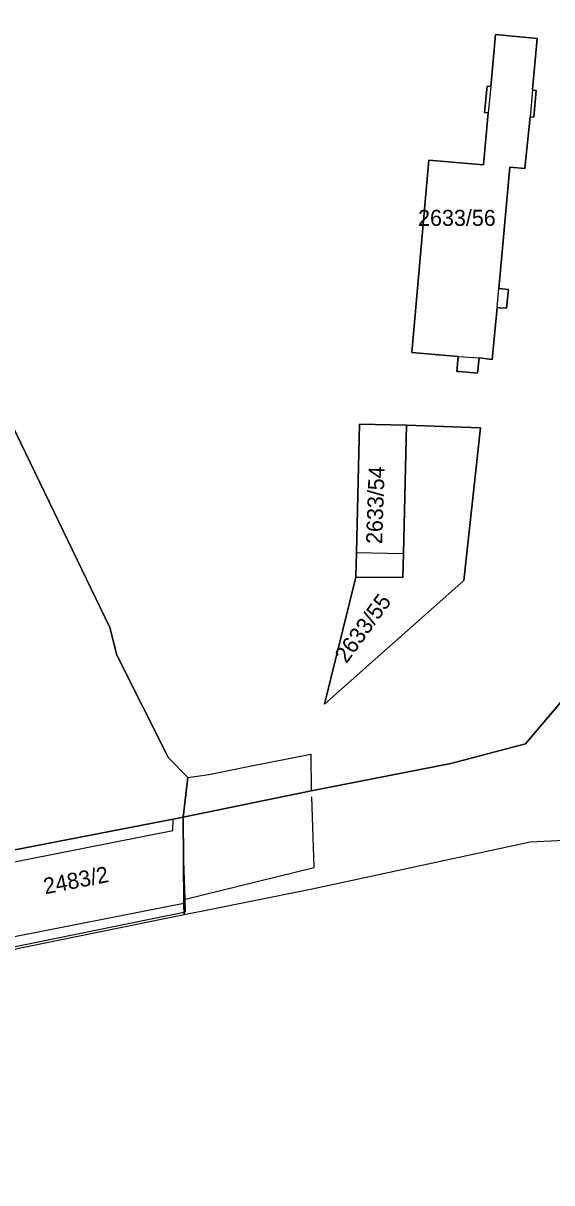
# Model space of a CAD drawing. Extents: x -263423 to -261326, y -1240067 to -1237864.
# Drawn here: x -261924.6 to -261858.8, y -1239841 to -1239696.6 of the extents above; entities that cross this region are included whole.
import ezdxf

# ---------------------------------------------------------------- set-up
doc = ezdxf.new("R2010")
doc.units = 0
for name, color, linetype in [('body_kn', 7, 'Continuous'), ('katuz_linie', 7, 'Continuous'), ('kladpar_druhypozemkov', 7, 'Continuous'), ('kladpar_hranice', 7, 'Continuous'), ('kladpar_parcelnecisla', 7, 'Continuous'), ('kladpar_plochy', 7, 'Continuous'), ('tarchy_linie', 7, 'Continuous'), ('zappar_hrandruhpozemk', 7, 'Continuous'), ('zuob_linie', 7, 'Continuous'), ('zuob_plochy', 7, 'Continuous')]:
    doc.layers.add(name, color=color, linetype=linetype)

msp = doc.modelspace()

# ---------------------------------------------------------------- linework, layer by layer
at = {"layer": 'body_kn'}
for p, q in [((-261865.84, -1239698.02), (-261865.84, -1239698.02)), ((-261860.64, -1239698.5), (-261860.64, -1239698.5)), ((-261866.89, -1239704.43), (-261866.89, -1239704.43)), ((-261866.44, -1239704.47), (-261866.44, -1239704.47)), ((-261866.44, -1239704.47), (-261866.44, -1239704.47)), ((-261861.25, -1239704.84), (-261861.25, -1239704.84)), ((-261861.25, -1239704.94), (-261861.25, -1239704.94)), ((-261861.25, -1239704.94), (-261861.25, -1239704.94)), ((-261860.8, -1239704.98), (-261860.8, -1239704.98)), ((-261867.2, -1239707.72), (-261867.2, -1239707.72)), ((-261866.75, -1239707.77), (-261866.75, -1239707.77)), ((-261861.52, -1239708.25), (-261861.52, -1239708.25)), ((-261861.09, -1239708.28), (-261861.09, -1239708.28)), ((-261874.13, -1239713.63), (-261874.13, -1239713.63)), ((-261867.35, -1239714.21), (-261867.35, -1239714.21)), ((-261867.35, -1239714.21), (-261867.35, -1239714.21)), ((-261864.06, -1239714.5), (-261864.06, -1239714.5)), ((-261862.17, -1239714.67), (-261862.17, -1239714.67)), ((-261865.41, -1239729.62), (-261865.41, -1239729.62)), ((-261864.24, -1239729.77), (-261864.24, -1239729.77)), ((-261865.62, -1239732), (-261865.62, -1239732)), ((-261865.62, -1239732), (-261865.62, -1239732)), ((-261865.33, -1239732.02), (-261865.33, -1239732.02)), ((-261864.49, -1239732.07), (-261864.49, -1239732.07)), ((-261876.27, -1239737.59), (-261876.27, -1239737.59)), ((-261870.5, -1239738.11), (-261870.5, -1239738.11)), ((-261870.5, -1239738.11), (-261870.5, -1239738.11)), ((-261867.89, -1239738.28), (-261867.89, -1239738.28)), ((-261866.24, -1239738.45), (-261866.24, -1239738.45)), ((-261870.66, -1239739.95), (-261870.66, -1239739.95)), ((-261870.38, -1239739.97), (-261870.38, -1239739.97)), ((-261868.07, -1239740.18), (-261868.07, -1239740.18)), ((-261882.78, -1239746.53), (-261882.78, -1239746.53)), ((-261876.94, -1239746.63), (-261876.94, -1239746.63)), ((-261876.94, -1239746.63), (-261876.94, -1239746.63)), ((-261867.71, -1239746.97), (-261867.71, -1239746.97)), ((-261867.71, -1239746.97), (-261867.71, -1239746.97)), ((-261867.75, -1239747.36), (-261867.75, -1239747.36)), ((-261883.13, -1239762.5), (-261883.13, -1239762.5)), ((-261883.13, -1239762.5), (-261883.13, -1239762.5)), ((-261877.3, -1239762.63), (-261877.3, -1239762.63)), ((-261883.24, -1239765.56), (-261883.24, -1239765.56)), ((-261877.36, -1239765.62), (-261877.36, -1239765.62)), ((-261869.78, -1239766), (-261869.78, -1239766)), ((-261913.87, -1239771.82), (-261913.87, -1239771.82)), ((-261912.99, -1239775.3), (-261912.99, -1239775.3)), ((-261887.14, -1239781.39), (-261887.14, -1239781.39)), ((-261862.12, -1239786.32), (-261862.12, -1239786.32)), ((-261888.82, -1239787.59), (-261888.82, -1239787.59)), ((-261906.55, -1239788.07), (-261906.55, -1239788.07)), ((-261896.83, -1239789.18), (-261896.83, -1239789.18)), ((-261871.41, -1239788.78), (-261871.41, -1239788.78)), ((-261904.15, -1239790.5), (-261904.15, -1239790.5)), ((-261904.15, -1239790.5), (-261904.15, -1239790.5)), ((-261901.53, -1239790.16), (-261901.53, -1239790.16)), ((-261888.8, -1239792.16), (-261888.8, -1239792.16)), ((-261888.72, -1239792.91), (-261888.72, -1239792.91)), ((-261905.95, -1239795.71), (-261905.95, -1239795.71)), ((-261905.95, -1239795.71), (-261905.95, -1239795.71)), ((-261904.74, -1239795.47), (-261904.74, -1239795.47)), ((-261904.72, -1239795.96), (-261904.72, -1239795.96)), ((-261906.02, -1239797.11), (-261906.02, -1239797.11)), ((-261861.53, -1239798.57), (-261861.53, -1239798.57)), ((-261904.63, -1239800.88), (-261904.63, -1239800.88)), ((-261888.41, -1239801.74), (-261888.41, -1239801.74)), ((-261888.65, -1239804.42), (-261888.65, -1239804.42)), ((-261904.64, -1239806.2), (-261904.64, -1239806.2)), ((-261904.64, -1239806.2), (-261904.64, -1239806.2)), ((-261904.48, -1239805.66), (-261904.48, -1239805.66)), ((-261904.48, -1239805.66), (-261904.48, -1239805.66)), ((-261896.52, -1239805.99), (-261896.52, -1239805.99)), ((-261904.59, -1239807.6), (-261904.59, -1239807.6)), ((-261904.43, -1239807.24), (-261904.43, -1239807.24)), ((-261901.22, -1239806.93), (-261901.22, -1239806.93))]:
    msp.add_line(p, q, dxfattribs=at)
at = {"layer": 'katuz_linie'}
msp.add_lwpolyline([(-261845.3, -1239797.77), (-261861.53, -1239798.57), (-261888.65, -1239804.42), (-261896.52, -1239805.99), (-261901.22, -1239806.93), (-261904.59, -1239807.6), (-261937.62, -1239814.32)], dxfattribs=at)
at = {"layer": 'kladpar_druhypozemkov'}
for p, q in [((-261869.35, -1239719.27), (-261869.35, -1239719.27)), ((-261882.2, -1239755.8), (-261882.2, -1239755.8)), ((-261882.03, -1239769.01), (-261882.03, -1239769.01)), ((-261917.28, -1239802.66), (-261917.28, -1239802.66))]:
    msp.add_line(p, q, dxfattribs=at)
at = {"layer": 'kladpar_hranice'}
for points in [[(-261952.57, -1239681.72), (-261933.59, -1239730.99), (-261913.87, -1239771.82), (-261912.99, -1239775.3), (-261906.55, -1239788.07), (-261904.15, -1239790.5), (-261904.74, -1239795.47), (-261905.95, -1239795.71), (-261940.06, -1239802.3), (-261939.91, -1239792.39), (-261934.69, -1239790.46), (-261939.21, -1239777.28), (-261944.48, -1239762.18), (-261949.5, -1239748.93), (-261948.74, -1239748.62), (-261950.91, -1239742.82), (-261953.14, -1239736.45), (-261960.64, -1239715.49), (-261977.98, -1239666.32)], [(-261848.36, -1239770.11), (-261862.12, -1239786.32), (-261871.41, -1239788.78), (-261888.8, -1239792.16), (-261904.74, -1239795.47), (-261904.15, -1239790.5), (-261906.55, -1239788.07), (-261912.99, -1239775.3), (-261913.87, -1239771.82), (-261933.59, -1239730.99), (-261931.3, -1239728.19), (-261926.54, -1239726.67), (-261930.3, -1239715.26), (-261928.31, -1239714.74), (-261938.03, -1239679.28)], [(-261870.5, -1239738.11), (-261870.66, -1239739.95), (-261870.38, -1239739.97), (-261868.07, -1239740.18), (-261867.89, -1239738.28), (-261866.24, -1239738.45), (-261865.62, -1239732), (-261865.33, -1239732.02), (-261864.49, -1239732.07), (-261864.24, -1239729.77), (-261865.41, -1239729.62), (-261864.06, -1239714.5), (-261862.17, -1239714.67), (-261861.52, -1239708.25), (-261861.09, -1239708.28), (-261860.8, -1239704.98), (-261861.25, -1239704.94), (-261861.25, -1239704.84), (-261860.64, -1239698.5), (-261865.84, -1239698.02), (-261866.44, -1239704.47), (-261866.89, -1239704.43), (-261867.2, -1239707.72), (-261866.75, -1239707.77), (-261867.35, -1239714.21), (-261874.13, -1239713.63), (-261876.27, -1239737.59), (-261870.5, -1239738.11)], [(-261867.35, -1239714.21), (-261866.75, -1239707.77), (-261867.2, -1239707.72), (-261866.89, -1239704.43), (-261866.44, -1239704.47), (-261865.84, -1239698.02), (-261860.64, -1239698.5), (-261861.25, -1239704.84), (-261861.25, -1239704.94), (-261860.8, -1239704.98), (-261861.09, -1239708.28), (-261861.52, -1239708.25), (-261862.17, -1239714.67), (-261864.06, -1239714.5), (-261865.41, -1239729.62), (-261864.24, -1239729.77), (-261864.49, -1239732.07), (-261865.33, -1239732.02), (-261865.62, -1239732), (-261866.24, -1239738.45), (-261867.89, -1239738.28), (-261868.07, -1239740.18), (-261870.38, -1239739.97), (-261870.66, -1239739.95), (-261870.5, -1239738.11), (-261876.27, -1239737.59), (-261874.13, -1239713.63), (-261867.35, -1239714.21)], [(-261869.78, -1239766), (-261867.75, -1239747.36), (-261867.71, -1239746.97), (-261876.94, -1239746.63), (-261882.78, -1239746.53), (-261883.13, -1239762.5), (-261883.24, -1239765.56), (-261887.14, -1239781.39), (-261869.78, -1239766)], [(-261867.71, -1239746.97), (-261867.75, -1239747.36), (-261869.78, -1239766), (-261887.14, -1239781.39), (-261883.24, -1239765.56), (-261877.36, -1239765.62), (-261877.3, -1239762.63), (-261876.94, -1239746.63), (-261867.71, -1239746.97)], [(-261876.94, -1239746.63), (-261877.3, -1239762.63), (-261877.36, -1239765.62), (-261883.24, -1239765.56), (-261883.13, -1239762.5), (-261882.78, -1239746.53), (-261876.94, -1239746.63)], [(-261845.3, -1239797.77), (-261861.53, -1239798.57), (-261888.65, -1239804.42), (-261896.52, -1239805.99), (-261901.22, -1239806.93), (-261904.59, -1239807.6), (-261904.64, -1239806.2), (-261904.74, -1239795.47), (-261888.8, -1239792.16), (-261871.41, -1239788.78), (-261862.12, -1239786.32), (-261848.36, -1239770.11)], [(-261905.95, -1239795.71), (-261904.74, -1239795.47), (-261904.64, -1239806.2), (-261904.59, -1239807.6), (-261937.62, -1239814.32), (-261940.22, -1239814.81), (-261940.21, -1239813.22), (-261940.07, -1239803.82), (-261940.06, -1239802.3), (-261905.95, -1239795.71)]]:
    msp.add_lwpolyline(points, dxfattribs=at)
at = {"layer": 'kladpar_plochy'}
for p, q in [((-261865.84, -1239698.02), (-261866.44, -1239704.47)), ((-261860.64, -1239698.5), (-261865.84, -1239698.02)), ((-261861.25, -1239704.84), (-261860.64, -1239698.5)), ((-261866.89, -1239704.43), (-261867.2, -1239707.72)), ((-261866.44, -1239704.47), (-261866.89, -1239704.43)), ((-261861.25, -1239704.94), (-261861.25, -1239704.84)), ((-261860.8, -1239704.98), (-261861.25, -1239704.94)), ((-261861.09, -1239708.28), (-261860.8, -1239704.98)), ((-261866.75, -1239707.77), (-261867.35, -1239714.21)), ((-261867.2, -1239707.72), (-261866.75, -1239707.77)), ((-261862.17, -1239714.67), (-261861.52, -1239708.25)), ((-261861.52, -1239708.25), (-261861.09, -1239708.28)), ((-261874.13, -1239713.63), (-261876.27, -1239737.59)), ((-261867.35, -1239714.21), (-261874.13, -1239713.63)), ((-261865.41, -1239729.62), (-261864.06, -1239714.5)), ((-261864.06, -1239714.5), (-261862.17, -1239714.67)), ((-261864.24, -1239729.77), (-261865.41, -1239729.62)), ((-261864.49, -1239732.07), (-261864.24, -1239729.77)), ((-261913.87, -1239771.82), (-261933.59, -1239730.99)), ((-261866.24, -1239738.45), (-261865.62, -1239732)), ((-261865.62, -1239732), (-261865.33, -1239732.02)), ((-261865.33, -1239732.02), (-261864.49, -1239732.07)), ((-261876.27, -1239737.59), (-261870.5, -1239738.11)), ((-261870.5, -1239738.11), (-261870.66, -1239739.95)), ((-261868.07, -1239740.18), (-261867.89, -1239738.28)), ((-261867.89, -1239738.28), (-261866.24, -1239738.45)), ((-261870.66, -1239739.95), (-261870.38, -1239739.97)), ((-261870.38, -1239739.97), (-261868.07, -1239740.18)), ((-261882.78, -1239746.53), (-261883.13, -1239762.5)), ((-261876.94, -1239746.63), (-261882.78, -1239746.53)), ((-261867.71, -1239746.97), (-261876.94, -1239746.63)), ((-261867.75, -1239747.36), (-261867.71, -1239746.97)), ((-261869.78, -1239766), (-261867.75, -1239747.36)), ((-261883.13, -1239762.5), (-261883.24, -1239765.56)), ((-261883.24, -1239765.56), (-261887.14, -1239781.39)), ((-261887.14, -1239781.39), (-261869.78, -1239766)), ((-261848.36, -1239770.11), (-261862.12, -1239786.32)), ((-261912.99, -1239775.3), (-261913.87, -1239771.82)), ((-261906.55, -1239788.07), (-261912.99, -1239775.3)), ((-261862.12, -1239786.32), (-261871.41, -1239788.78)), ((-261904.15, -1239790.5), (-261906.55, -1239788.07)), ((-261871.41, -1239788.78), (-261888.8, -1239792.16)), ((-261904.74, -1239795.47), (-261904.15, -1239790.5)), ((-261888.8, -1239792.16), (-261904.74, -1239795.47))]:
    msp.add_line(p, q, dxfattribs=at)
for points in [[(-261952.57, -1239681.72), (-261933.59, -1239730.99), (-261913.87, -1239771.82), (-261912.99, -1239775.3), (-261906.55, -1239788.07), (-261904.15, -1239790.5), (-261904.74, -1239795.47), (-261905.95, -1239795.71), (-261940.06, -1239802.3), (-261939.91, -1239792.39), (-261934.69, -1239790.46), (-261939.21, -1239777.28), (-261944.48, -1239762.18), (-261949.5, -1239748.93), (-261948.74, -1239748.62), (-261950.91, -1239742.82), (-261953.14, -1239736.45), (-261960.64, -1239715.49), (-261977.98, -1239666.32)], [(-261845.3, -1239797.77), (-261861.53, -1239798.57), (-261888.65, -1239804.42), (-261896.52, -1239805.99), (-261901.22, -1239806.93), (-261904.59, -1239807.6), (-261904.64, -1239806.2), (-261904.74, -1239795.47), (-261888.8, -1239792.16), (-261871.41, -1239788.78), (-261862.12, -1239786.32), (-261848.36, -1239770.11)]]:
    msp.add_lwpolyline(points, dxfattribs=at)
for points in [[(-261867.35, -1239714.21), (-261866.75, -1239707.77), (-261867.2, -1239707.72), (-261866.89, -1239704.43), (-261866.44, -1239704.47), (-261865.84, -1239698.02), (-261860.64, -1239698.5), (-261861.25, -1239704.84), (-261861.25, -1239704.94), (-261860.8, -1239704.98), (-261861.09, -1239708.28), (-261861.52, -1239708.25), (-261862.17, -1239714.67), (-261864.06, -1239714.5), (-261865.41, -1239729.62), (-261864.24, -1239729.77), (-261864.49, -1239732.07), (-261865.33, -1239732.02), (-261865.62, -1239732), (-261866.24, -1239738.45), (-261867.89, -1239738.28), (-261868.07, -1239740.18), (-261870.38, -1239739.97), (-261870.66, -1239739.95), (-261870.5, -1239738.11), (-261876.27, -1239737.59), (-261874.13, -1239713.63)], [(-261867.71, -1239746.97), (-261867.75, -1239747.36), (-261869.78, -1239766), (-261887.14, -1239781.39), (-261883.24, -1239765.56), (-261877.36, -1239765.62), (-261877.3, -1239762.63), (-261876.94, -1239746.63)], [(-261876.94, -1239746.63), (-261877.3, -1239762.63), (-261877.36, -1239765.62), (-261883.24, -1239765.56), (-261883.13, -1239762.5), (-261882.78, -1239746.53)], [(-261905.95, -1239795.71), (-261904.74, -1239795.47), (-261904.64, -1239806.2), (-261904.59, -1239807.6), (-261937.62, -1239814.32), (-261940.22, -1239814.81), (-261940.21, -1239813.22), (-261940.07, -1239803.82), (-261940.06, -1239802.3)]]:
    msp.add_lwpolyline(points, close=True, dxfattribs=at)
at = {"layer": 'tarchy_linie'}
for points in [[(-261959.48, -1239818.78), (-261958.66, -1239818.27), (-261904.43, -1239807.24), (-261904.48, -1239805.66), (-261888.41, -1239801.74), (-261888.72, -1239792.91)], [(-261904.48, -1239805.66), (-261904.63, -1239800.88), (-261904.72, -1239795.96)]]:
    msp.add_lwpolyline(points, dxfattribs=at)
at = {"layer": 'zappar_hrandruhpozemk'}
for p, q in [((-261866.44, -1239704.47), (-261866.75, -1239707.77)), ((-261861.25, -1239704.94), (-261861.52, -1239708.25)), ((-261865.62, -1239732), (-261865.41, -1239729.62)), ((-261870.5, -1239738.11), (-261867.89, -1239738.28)), ((-261883.13, -1239762.5), (-261877.3, -1239762.63)), ((-261896.83, -1239789.18), (-261888.82, -1239787.59)), ((-261888.82, -1239787.59), (-261888.8, -1239792.16)), ((-261906.02, -1239797.11), (-261905.95, -1239795.71)), ((-261940.07, -1239803.82), (-261906.02, -1239797.11)), ((-261904.64, -1239806.2), (-261940.21, -1239813.22))]:
    msp.add_line(p, q, dxfattribs=at)
msp.add_lwpolyline([(-261904.15, -1239790.5), (-261901.53, -1239790.16), (-261896.83, -1239789.18)], dxfattribs=at)
at = {"layer": 'zuob_linie'}
msp.add_lwpolyline([(-261845.3, -1239797.77), (-261861.53, -1239798.57), (-261888.65, -1239804.42), (-261896.52, -1239805.99), (-261901.22, -1239806.93), (-261904.59, -1239807.6), (-261937.62, -1239814.32), (-261940.22, -1239814.81), (-261969.25, -1239820.8), (-261969.75, -1239819.4), (-261970.32, -1239819.52), (-261978.32, -1239821.05), (-261989.76, -1239823.18), (-262003.98, -1239826.05), (-262002.73, -1239827.33), (-262014.63, -1239832.96), (-262017.31, -1239834.2), (-262033.88, -1239837.5), (-262051.67, -1239840.98)], dxfattribs=at)
at = {"layer": 'zuob_plochy'}
msp.add_lwpolyline([(-261845.3, -1239797.77), (-261861.53, -1239798.57), (-261888.65, -1239804.42), (-261896.52, -1239805.99), (-261901.22, -1239806.93), (-261904.59, -1239807.6), (-261937.62, -1239814.32), (-261940.22, -1239814.81), (-261969.25, -1239820.8), (-261969.75, -1239819.4), (-261970.32, -1239819.52), (-261978.32, -1239821.05), (-261989.76, -1239823.18), (-262003.98, -1239826.05), (-262002.73, -1239827.33), (-262014.63, -1239832.96), (-262017.31, -1239834.2), (-262033.88, -1239837.5), (-262051.67, -1239840.98)], dxfattribs=at)

# ---------------------------------------------------------------- texts
at = {"layer": 'kladpar_parcelnecisla'}
msp.add_text('2633/56', height=2, dxfattribs=at).set_placement((-261875.48, -1239721.83))
for s, rotation, p in [('2633/54', 88, (-261879.96, -1239761.47)), ('2633/55', 54, (-261884.4, -1239776.42)), ('2483/2', 11, (-261921.9, -1239805.06))]:
    msp.add_text(s, height=2, rotation=rotation, dxfattribs=at).set_placement(p)

doc.saveas('drawing.dxf')
